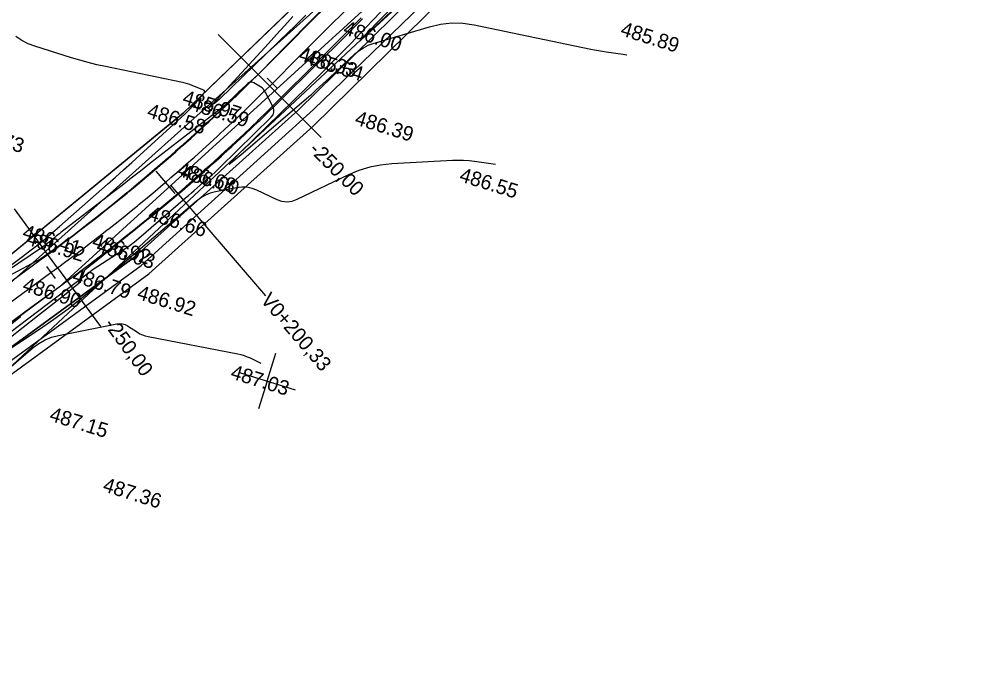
# Model space of a CAD drawing. Extents: x -636600 to -628587, y -1090963 to -1085869.
# Drawn here: x -629654.9 to -629523.3, y -1087542.5 to -1087452 of the extents above; entities that cross this region are included whole.
import ezdxf

# ---------------------------------------------------------------- set-up
doc = ezdxf.new("R2010")
doc.units = 0
for name, color, linetype in [('01_PARCELY_NÁVRH_PC', 7, 'Continuous'), ('06_ÚSES_IP_NAVRH', 7, 'Continuous'), ('40', 7, 'Continuous'), ('42', 7, 'Continuous'), ('Ex_Minor Contours', 7, 'Continuous'), ('HEKTOMETRY100', 7, 'Continuous'), ('HEKTOMETRY20', 7, 'Continuous'), ('HL_BODY', 7, 'Continuous'), ('koty_vše', 7, 'Continuous'), ('POLOMERY', 7, 'Continuous'), ('situace_osa', 7, 'Continuous'), ('situace_těleso', 7, 'Continuous'), ('situace_vozovka', 7, 'Continuous'), ('síť křížků', 7, 'Continuous'), ('VRCHOLY', 7, 'Continuous')]:
    doc.layers.add(name, color=color, linetype=linetype)

msp = doc.modelspace()

# ---------------------------------------------------------------- linework, layer by layer
at = {"layer": '01_PARCELY_NÁVRH_PC'}
for points in [[(-629503.59, -1087405.65), (-629527.19, -1087405.32), (-629540.03, -1087405.91), (-629557.48, -1087408.21), (-629577.08, -1087415.47), (-629592.75, -1087426.59), (-629632.44, -1087464.88), (-629659.13, -1087486.78), (-629710.46, -1087526.56), (-629738.15, -1087545), (-629744.78, -1087545.83), (-629753.09, -1087552.95), (-629765.26, -1087564.32), (-629778.06, -1087581.25), (-629780.73, -1087585.37), (-629786.23, -1087593.61), (-629790.61, -1087600.06), (-629793.28, -1087603.78), (-629805.59, -1087617.35), (-629810.73, -1087622.57), (-629814.64, -1087625.63), (-629824.04, -1087632.98), (-629827.61, -1087635.77), (-629827.25, -1087642.15)], [(-629821.63, -1087642.15), (-629796.87, -1087622.57), (-629768.79, -1087591.13), (-629765.95, -1087585.13), (-629752.33, -1087569.16), (-629749.2, -1087571.79), (-629737.99, -1087558.5), (-629717.55, -1087541.91), (-629639.05, -1087484.58), (-629616.66, -1087464.48), (-629583.17, -1087431.53), (-629550.91, -1087419.12), (-629539.39, -1087416.14), (-629527.57, -1087415.21), (-629503.45, -1087416.66)]]:
    msp.add_lwpolyline(points, dxfattribs=at)
msp.add_lwpolyline([(-629717.55, -1087541.91), (-629715.72, -1087544.29), (-629637.15, -1087486.91), (-629614.61, -1087466.67), (-629576.14, -1087428.83), (-629583.17, -1087431.53), (-629616.66, -1087464.48), (-629639.05, -1087484.58)], close=True, dxfattribs=at)
at = {"layer": '06_ÚSES_IP_NAVRH'}
msp.add_lwpolyline([(-629715.04, -1087541.84), (-629638.18, -1087485.8), (-629614.54, -1087464.36), (-629582.26, -1087433.14)], dxfattribs=at)
at = {"layer": '40'}
for p, q in [((-629587.83, -1087426.89), (-629658.3, -1087490.09)), ((-629649.43, -1087488.74), (-629584.81, -1087429.82)), ((-629649.43, -1087488.74), (-629665.05, -1087500.29))]:
    msp.add_line(p, q, dxfattribs=at)
at = {"layer": '42'}
for p, q in [((-629583.17, -1087431.53), (-629662.06, -1087505.25)), ((-629632.44, -1087464.88), (-629606.93, -1087440.28)), ((-629659.13, -1087486.78), (-629632.44, -1087464.88))]:
    msp.add_line(p, q, dxfattribs=at)
at = {"layer": 'Ex_Minor Contours'}
for points in [[(-629595.25, -1087440.41), (-629607.38, -1087453.14), (-629609.36, -1087455.21), (-629611.36, -1087457.25), (-629613.38, -1087459.28), (-629615.42, -1087461.29), (-629624.68, -1087470.33), (-629625.8, -1087471.45), (-629626.14, -1087471.86), (-629625.71, -1087471.56), (-629624.49, -1087470.54), (-629615.55, -1087462.91), (-629615.2, -1087462.61), (-629614.85, -1087462.31), (-629614.51, -1087462), (-629614.17, -1087461.69), (-629612.81, -1087460.43), (-629612.47, -1087460.12), (-629612.13, -1087459.8), (-629611.79, -1087459.49), (-629611.46, -1087459.17), (-629608.87, -1087456.75), (-629608.3, -1087456.28), (-629607.69, -1087455.89), (-629607.04, -1087455.56), (-629606.35, -1087455.31), (-629598.65, -1087453.02), (-629597.13, -1087452.66), (-629595.59, -1087452.5), (-629594.05, -1087452.53), (-629592.5, -1087452.76), (-629576.52, -1087456.08), (-629575.99, -1087456.19), (-629575.46, -1087456.29), (-629574.92, -1087456.38), (-629574.39, -1087456.46), (-629572.07, -1087456.8), (-629571.62, -1087456.87), (-629571.56, -1087456.87)], [(-629595.23, -1087441.53), (-629607.27, -1087453.95), (-629607.96, -1087454.67), (-629608.17, -1087454.93), (-629607.91, -1087454.72), (-629607.17, -1087454.05), (-629603.27, -1087450.45)], [(-629617.4, -1087451.61), (-629618.51, -1087452.85), (-629619.63, -1087454.08), (-629620.74, -1087455.31), (-629627.58, -1087462.79), (-629627.72, -1087462.95), (-629627.87, -1087463.1), (-629628.03, -1087463.25), (-629628.18, -1087463.4), (-629628.94, -1087464.1), (-629629.02, -1087464.16), (-629629.04, -1087464.19), (-629629.01, -1087464.17), (-629628.93, -1087464.11), (-629628.49, -1087463.77), (-629628.4, -1087463.7), (-629628.3, -1087463.63), (-629628.21, -1087463.56), (-629628.12, -1087463.49), (-629627.76, -1087463.2), (-629627.67, -1087463.13), (-629627.58, -1087463.06), (-629627.49, -1087462.98), (-629627.41, -1087462.9), (-629617.83, -1087453.6), (-629617.27, -1087453.06), (-629616.71, -1087452.52), (-629616.15, -1087451.98), (-629615.59, -1087451.45)], [(-629660.06, -1087488.69), (-629654.64, -1087484.67), (-629653.29, -1087483.65), (-629651.97, -1087482.6), (-629650.67, -1087481.53), (-629649.39, -1087480.43), (-629642.83, -1087474.63), (-629641.71, -1087473.65), (-629640.6, -1087472.65), (-629639.5, -1087471.66), (-629638.4, -1087470.66), (-629632.16, -1087464.96), (-629631.99, -1087464.79), (-629631.82, -1087464.63), (-629631.65, -1087464.45), (-629631.49, -1087464.28), (-629630.83, -1087463.56), (-629630.67, -1087463.39), (-629630.52, -1087463.22), (-629630.37, -1087463.05), (-629630.22, -1087462.88), (-629629.61, -1087462.19), (-629629.5, -1087462.03), (-629629.48, -1087461.89), (-629629.56, -1087461.77), (-629629.73, -1087461.67), (-629631.2, -1087461.06), (-629631.52, -1087460.94), (-629631.84, -1087460.83), (-629632.17, -1087460.74), (-629632.51, -1087460.66), (-629643.09, -1087458.49), (-629644.27, -1087458.23), (-629645.45, -1087457.94), (-629646.61, -1087457.62), (-629647.77, -1087457.27), (-629652.8, -1087455.68), (-629653.72, -1087455.34), (-629654.58, -1087454.9), (-629655.4, -1087454.36)], [(-629658.73, -1087496.85), (-629645.98, -1087487.19), (-629645.38, -1087486.73), (-629644.76, -1087486.3), (-629644.13, -1087485.87), (-629643.5, -1087485.46), (-629640.94, -1087483.83), (-629640.31, -1087483.42), (-629639.69, -1087482.98), (-629639.1, -1087482.52), (-629638.51, -1087482.03), (-629632.11, -1087476.51), (-629631.71, -1087476.17), (-629631.31, -1087475.82), (-629630.91, -1087475.47), (-629630.5, -1087475.12), (-629628.9, -1087473.72), (-629628.5, -1087473.37), (-629628.11, -1087473.01), (-629627.72, -1087472.64), (-629627.34, -1087472.28), (-629620.36, -1087465.42), (-629620.1, -1087465.1), (-629619.98, -1087464.74), (-629619.99, -1087464.37), (-629620.13, -1087463.98), (-629621.12, -1087462.02), (-629621.26, -1087461.8), (-629621.42, -1087461.6), (-629621.6, -1087461.42), (-629621.82, -1087461.28), (-629622.73, -1087460.73), (-629622.95, -1087460.63), (-629623.17, -1087460.61), (-629623.37, -1087460.67), (-629623.57, -1087460.82), (-629624.59, -1087461.77), (-629624.8, -1087461.97), (-629625.01, -1087462.17), (-629625.22, -1087462.37), (-629625.42, -1087462.57), (-629626.25, -1087463.37), (-629626.46, -1087463.57), (-629626.68, -1087463.76), (-629626.9, -1087463.95), (-629627.12, -1087464.13), (-629637.05, -1087471.85), (-629638.31, -1087472.83), (-629639.56, -1087473.81), (-629640.82, -1087474.78), (-629642.08, -1087475.75), (-629649.21, -1087481.26), (-629649.42, -1087481.43), (-629649.63, -1087481.59), (-629649.84, -1087481.76), (-629650.04, -1087481.93), (-629650.86, -1087482.61), (-629651.07, -1087482.78), (-629651.28, -1087482.94), (-629651.49, -1087483.1), (-629651.71, -1087483.25), (-629659.97, -1087488.81)], [(-629589.6, -1087471.94), (-629592.46, -1087471.52), (-629593.21, -1087471.43), (-629593.96, -1087471.38), (-629594.72, -1087471.36), (-629595.48, -1087471.38), (-629603.81, -1087471.83), (-629605.35, -1087471.99), (-629606.85, -1087472.3), (-629608.32, -1087472.75), (-629609.74, -1087473.35), (-629616.83, -1087476.74), (-629617.51, -1087476.99), (-629618.19, -1087477.07), (-629618.88, -1087476.99), (-629619.56, -1087476.75), (-629622.32, -1087475.45), (-629622.99, -1087475.19), (-629623.68, -1087475.05), (-629624.39, -1087475.02), (-629625.11, -1087475.11), (-629628.01, -1087475.68), (-629628.72, -1087475.87), (-629629.38, -1087476.14), (-629630.01, -1087476.5), (-629630.59, -1087476.93), (-629644.48, -1087488.75), (-629646.33, -1087490.28), (-629648.23, -1087491.76), (-629650.18, -1087493.17), (-629652.16, -1087494.54), (-629664.07, -1087502.44)], [(-629654.95, -1087492.85), (-629654.82, -1087492.82), (-629654.8, -1087492.82), (-629654.79, -1087492.83), (-629654.79, -1087492.84), (-629654.81, -1087492.85), (-629663.85, -1087500.04)], [(-629656.36, -1087499.9), (-629653, -1087497.05), (-629652.22, -1087496.46), (-629651.38, -1087495.98), (-629650.49, -1087495.62), (-629649.54, -1087495.37), (-629641.53, -1087493.77), (-629641.14, -1087493.73), (-629640.77, -1087493.76), (-629640.41, -1087493.87), (-629640.06, -1087494.05), (-629638.72, -1087494.94), (-629638.38, -1087495.14), (-629638.02, -1087495.31), (-629637.64, -1087495.44), (-629637.26, -1087495.53), (-629624.96, -1087497.91), (-629624.52, -1087498.01), (-629624.09, -1087498.14), (-629623.67, -1087498.29), (-629623.26, -1087498.47), (-629621.8, -1087499.16)]]:
    msp.add_lwpolyline(points, dxfattribs=at)
at = {"layer": 'HEKTOMETRY100'}
msp.add_lwpolyline([(-629636.17, -1087472.85), (-629633.57, -1087475.89)], dxfattribs=at)
at = {"layer": 'HEKTOMETRY20'}
for points in [[(-629620.91, -1087460.08), (-629619.49, -1087461.49)], [(-629651.17, -1087485.93), (-629649.99, -1087487.55)]]:
    msp.add_lwpolyline(points, dxfattribs=at)
at = {"layer": 'HL_BODY'}
for points in [[(-629620.57, -1087461.15), (-629627.63, -1087454.08)], [(-629649.68, -1087486.09), (-629655.59, -1087478.01)]]:
    msp.add_lwpolyline(points, dxfattribs=at)
at = {"layer": 'POLOMERY'}
for points in [[(-629620.57, -1087461.15), (-629613.5, -1087468.23)], [(-629649.68, -1087486.09), (-629643.78, -1087494.16)]]:
    msp.add_lwpolyline(points, dxfattribs=at)
at = {"layer": 'situace_osa'}
msp.add_lwpolyline([(-629658.65, -1087492.64), (-629654.62, -1087489.69), (-629650.58, -1087486.74), (-629649.68, -1087486.09), (-629648.54, -1087485.24), (-629647.4, -1087484.39), (-629646.56, -1087483.77), (-629646.26, -1087483.54), (-629645.13, -1087482.68), (-629644.01, -1087481.81), (-629642.89, -1087480.94), (-629642.6, -1087480.71), (-629641.77, -1087480.06), (-629640.66, -1087479.17), (-629639.56, -1087478.27), (-629638.71, -1087477.58), (-629638.46, -1087477.38), (-629637.36, -1087476.47), (-629636.27, -1087475.56), (-629635.19, -1087474.64), (-629634.87, -1087474.37), (-629634.11, -1087473.72), (-629633.03, -1087472.78), (-629631.96, -1087471.85), (-629631.1, -1087471.09), (-629630.9, -1087470.91), (-629629.84, -1087469.96), (-629628.79, -1087469), (-629627.74, -1087468.04), (-629627.4, -1087467.73), (-629626.7, -1087467.07), (-629625.67, -1087466.1), (-629624.63, -1087465.12), (-629623.77, -1087464.29), (-629623.61, -1087464.14), (-629622.59, -1087463.15), (-629621.58, -1087462.15), (-629620.57, -1087461.15), (-629620.2, -1087460.79), (-629616.66, -1087457.25), (-629613.13, -1087453.72), (-629609.59, -1087450.19)], dxfattribs=at)
at = {"layer": 'situace_těleso'}
for points in [[(-629611.3, -1087448.48), (-629614.8, -1087452.05), (-629618.29, -1087455.63), (-629621.8, -1087459.19), (-629622.17, -1087459.55), (-629623.18, -1087460.53), (-629624.2, -1087461.51), (-629625.2, -1087462.49), (-629625.35, -1087462.65), (-629626.2, -1087463.48), (-629627.24, -1087464.44), (-629628.29, -1087465.37), (-629628.98, -1087466.02), (-629629.32, -1087466.33), (-629630.36, -1087467.29), (-629631.4, -1087468.23), (-629632.44, -1087469.18), (-629632.64, -1087469.36), (-629633.49, -1087470.11), (-629634.55, -1087471.04), (-629635.61, -1087471.97), (-629636.37, -1087472.62), (-629636.68, -1087472.89), (-629637.75, -1087473.8), (-629638.83, -1087474.71), (-629639.91, -1087475.61), (-629640.16, -1087475.81), (-629641, -1087476.5), (-629642.09, -1087477.39), (-629643.19, -1087478.27), (-629644.01, -1087478.93), (-629644.29, -1087479.15), (-629645.4, -1087480.02), (-629646.51, -1087480.88), (-629647.63, -1087481.74), (-629647.93, -1087481.96), (-629648.75, -1087482.59), (-629649.9, -1087483.41), (-629651.05, -1087484.21), (-629651.97, -1087484.85), (-629656.4, -1087487.26)], [(-629656.36, -1087495.78), (-629652.43, -1087492.69), (-629648.49, -1087489.6), (-629647.62, -1087488.91), (-629646.5, -1087488), (-629645.93, -1087486.36), (-629645.1, -1087485.7), (-629644.8, -1087485.47), (-629643.68, -1087484.57), (-629642.57, -1087483.67), (-629641.46, -1087482.76), (-629641.17, -1087482.53), (-629640.33, -1087481.87), (-629639.21, -1087480.98), (-629638.09, -1087480.08), (-629637.23, -1087479.39), (-629636.97, -1087479.18), (-629635.86, -1087478.27), (-629634.76, -1087477.36), (-629633.66, -1087476.43), (-629633.34, -1087476.17), (-629632.56, -1087475.51), (-629631.47, -1087474.57), (-629630.39, -1087473.63), (-629629.53, -1087472.86), (-629629.32, -1087472.68), (-629628.26, -1087471.72), (-629627.19, -1087470.76), (-629626.13, -1087469.79), (-629625.78, -1087469.47), (-629625.07, -1087468.82), (-629624.02, -1087467.84), (-629622.98, -1087466.86), (-629622.1, -1087466.02), (-629621.94, -1087465.87), (-629620.9, -1087464.88), (-629619.87, -1087463.88), (-629618.85, -1087462.87), (-629618.48, -1087462.51), (-629614.93, -1087458.99), (-629611.37, -1087455.48), (-629607.83, -1087451.95)]]:
    msp.add_lwpolyline(points, dxfattribs=at)
at = {"layer": 'situace_vozovka'}
for points in [[(-629655.95, -1087487.88), (-629651.91, -1087484.93), (-629651.01, -1087484.27), (-629649.88, -1087483.43), (-629648.75, -1087482.59), (-629647.92, -1087481.97), (-629647.62, -1087481.75), (-629646.5, -1087480.89), (-629645.39, -1087480.03), (-629644.28, -1087479.17), (-629644, -1087478.94), (-629643.17, -1087478.29), (-629642.07, -1087477.41), (-629640.98, -1087476.53), (-629640.13, -1087475.84), (-629639.89, -1087475.64), (-629638.8, -1087474.74), (-629637.72, -1087473.84), (-629636.65, -1087472.93), (-629636.33, -1087472.66), (-629635.58, -1087472.01), (-629634.51, -1087471.09), (-629633.45, -1087470.16), (-629632.6, -1087469.4), (-629632.4, -1087469.23), (-629631.35, -1087468.29), (-629630.31, -1087467.34), (-629629.27, -1087466.39), (-629628.93, -1087466.07), (-629628.24, -1087465.43), (-629627.21, -1087464.47), (-629626.19, -1087463.5), (-629625.33, -1087462.67), (-629625.17, -1087462.52), (-629624.16, -1087461.54), (-629623.16, -1087460.55), (-629622.16, -1087459.56), (-629621.79, -1087459.2), (-629618.25, -1087455.66), (-629614.72, -1087452.13), (-629611.18, -1087448.59)], [(-629657.33, -1087494.46), (-629653.29, -1087491.51), (-629649.25, -1087488.56), (-629648.36, -1087487.9), (-629647.2, -1087487.05), (-629646.05, -1087486.2), (-629645.21, -1087485.56), (-629644.91, -1087485.33), (-629643.76, -1087484.46), (-629642.63, -1087483.59), (-629641.5, -1087482.71), (-629641.21, -1087482.48), (-629640.37, -1087481.82), (-629639.25, -1087480.92), (-629638.14, -1087480.02), (-629637.28, -1087479.32), (-629637.03, -1087479.11), (-629635.92, -1087478.2), (-629634.82, -1087477.28), (-629633.73, -1087476.35), (-629633.41, -1087476.08), (-629632.64, -1087475.42), (-629631.56, -1087474.48), (-629630.48, -1087473.54), (-629629.61, -1087472.77), (-629629.4, -1087472.58), (-629628.34, -1087471.63), (-629627.27, -1087470.66), (-629626.22, -1087469.7), (-629625.87, -1087469.38), (-629625.17, -1087468.72), (-629624.12, -1087467.74), (-629623.08, -1087466.75), (-629622.21, -1087465.91), (-629622.05, -1087465.76), (-629621.02, -1087464.76), (-629619.99, -1087463.75), (-629618.98, -1087462.74), (-629618.61, -1087462.38), (-629615.07, -1087458.84), (-629611.54, -1087455.31), (-629608, -1087451.78)]]:
    msp.add_lwpolyline(points, dxfattribs=at)
at = {"layer": 'síť křížků'}
for p, q in [((-629620.9, -1087501.64), (-629619.71, -1087497.82)), ((-629624.72, -1087500.45), (-629617.08, -1087502.83)), ((-629620.9, -1087501.64), (-629622.09, -1087505.46))]:
    msp.add_line(p, q, dxfattribs=at)
at = {"layer": 'VRCHOLY'}
msp.add_lwpolyline([(-629634.17, -1087474.74), (-629621.16, -1087489.93)], dxfattribs=at)

# ---------------------------------------------------------------- texts
at = {"layer": 'koty_vše'}
for s, p in [('486.00', (-629610.61, -1087454.03)), ('485.89', (-629572.58, -1087454.16)), ('486.33', (-629616.74, -1087457.61)), ('485.54', (-629615.89, -1087458.07)), ('485.97', (-629632.67, -1087463.54)), ('486.59', (-629631.59, -1087464.41)), ('486.58', (-629637.53, -1087465.38)), ('486.39', (-629609.02, -1087466.38)), ('486.73', (-629662.43, -1087467.94)), ('486.68', (-629633.38, -1087473.42)), ('486.00', (-629632.95, -1087473.74)), ('486.55', (-629594.68, -1087474.18)), ('486.66', (-629637.38, -1087479.47)), ('486.41', (-629654.62, -1087482)), ('486.92', (-629654.11, -1087482.86)), ('486.92', (-629645.06, -1087483.22)), ('486.03', (-629644.48, -1087483.85)), ('486.79', (-629647.77, -1087487.96)), ('486.90', (-629654.6, -1087489.22)), ('486.92', (-629638.89, -1087490.33)), ('487.03', (-629626.07, -1087501.23)), ('487.15', (-629650.91, -1087507.03)), ('487.36', (-629643.59, -1087516.71))]:
    msp.add_text(s, height=2, rotation=342.6503, dxfattribs=at).set_placement(p)
at = {"layer": 'POLOMERY'}
for rotation, p in [(314.9708, (-629615.27, -1087469.99)), (306.1768, (-629643.38, -1087493.86))]:
    msp.add_text('-250,00', height=2, rotation=rotation, dxfattribs=at).set_placement(p)
at = {"layer": 'VRCHOLY'}
msp.add_text('V0+200,33', height=2, rotation=310.5738, dxfattribs=at).set_placement((-629621.92, -1087490.58))

doc.saveas('drawing.dxf')
